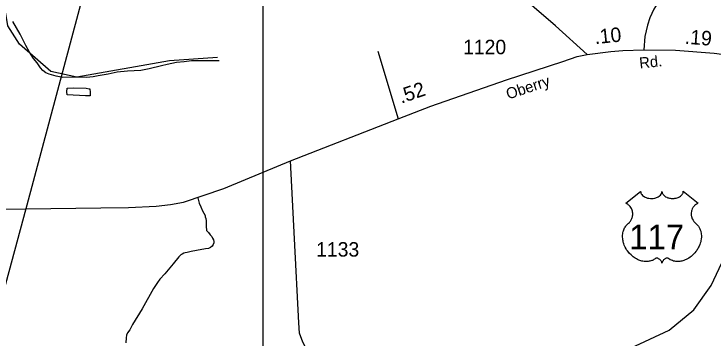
# Model space of a CAD drawing. Extents: x 2206922 to 2357709, y 510027 to 673830.
# Drawn here: x 2276310 to 2282342, y 551485 to 554284 of the extents above; entities that cross this region are included whole.
import ezdxf

# ---------------------------------------------------------------- set-up
doc = ezdxf.new("R2010")
doc.units = 0
for name, color, linetype in [('Exist Hydrographic Creek Single Shore', 7, 'Continuous'), ('Exist Hydrographic Misc Water Feature', 7, 'Continuous'), ('Exist Road Non-System Type 51', 7, 'Continuous'), ('Exist Road Primary US Shield CELL', 7, 'Continuous'), ('Exist Road Primary US Shield Number Label', 7, 'Continuous'), ('Exist Road Secondary Mileage Hundredths English Label', 7, 'Continuous'), ('Exist Road Secondary Type 51 Attributed', 7, 'Continuous'), ('Exist Road Secondary Type 51 Label', 7, 'Continuous'), ('Exist Road Secondary Type 51 Number Label', 7, 'Continuous'), ('Exist Utilities Electrical Transmission Line', 7, 'Continuous'), ('Map Preparation Inset Cut Line', 7, 'Continuous')]:
    doc.layers.add(name, color=color, linetype=linetype)

msp = doc.modelspace()

# ---------------------------------------------------------------- linework, layer by layer
at = {"layer": 'Exist Hydrographic Creek Single Shore'}
msp.add_lwpolyline([(2281289.9, 551313.8), (2281630.9, 551398.8), (2281962.9, 551552.8), (2282177.8, 551728.8), (2282325.9, 551939.1), (2282529.9, 552374.3), (2282701.9, 552600.5), (2282801.8, 552687), (2282892.8, 552711.4), (2283550.8, 552734.1), (2283907.8, 552805.7), (2284272.8, 552965.5), (2284420.9, 553149.5), (2284567.9, 553445), (2284864.8, 553770.2)], dxfattribs=at)
at = {"layer": 'Exist Hydrographic Misc Water Feature'}
for points in [[(2278067.7, 553907.4), (2277651.7, 553879.8), (2276852.8, 553738.4), (2276627.9, 553785.6), (2276358.8, 554023.9), (2276257.8, 554180.1), (2276239.7, 554288.6), (2276002.7, 554696.8), (2275884.8, 554804.1), (2274756.8, 555200.8), (2272649.7, 555263), (2272240.8, 555327), (2271772.6, 555480.7), (2271249.8, 555350.3), (2271074.6, 555347.3), (2270873.7, 555420.2), (2270246.6, 555714.9), (2269946.7, 555714.4), (2269263.6, 555649.4), (2268822.8, 555628.9), (2268639.7, 555668.6)], [(2278081.5, 553880.5), (2277943.5, 553879.4), (2277843.4, 553878.2), (2277777.8, 553871.9), (2277713.6, 553865), (2277631.8, 553848.4), (2277583.8, 553835.8), (2277476.6, 553809), (2277404.8, 553796.3), (2277291, 553789.1), (2277200.6, 553780.4), (2277123.1, 553763.8), (2277037.2, 553748.7), (2276993.3, 553742.3), (2276935.7, 553735.6), (2276837.6, 553737), (2276731.6, 553735.9), (2276673.8, 553745.5), (2276615.4, 553762.8), (2276585, 553774.6), (2276559, 553794.4), (2276538.7, 553818.1), (2276510.8, 553861.7), (2276478.4, 553899.4), (2276445.6, 553953), (2276413, 554012.6), (2276364.2, 554110), (2276299.2, 554219.6)], [(2276928.9, 553577.7), (2276768.9, 553584.3), (2276766.7, 553612.2), (2276770.4, 553642.1), (2276824.5, 553644.9), (2276932.4, 553641.7), (2276960.3, 553638.2), (2276966.2, 553636.1), (2276966.6, 553608.1), (2276966.8, 553576.4), (2276928.9, 553577.7)]]:
    msp.add_lwpolyline(points, dxfattribs=at)
at = {"layer": 'Exist Road Non-System Type 51'}
msp.add_line((2279451.1, 553962.7), (2279626.2, 553378.5), dxfattribs=at)
msp.add_lwpolyline([(2277895.7, 552697.2), (2277901.7, 552672), (2277909.2, 552650.8), (2277921.3, 552619.1), (2277937.9, 552582.9), (2277959, 552543.7), (2277960.5, 552531.6), (2277966.6, 552516.5), (2277968.1, 552496.9), (2277968.1, 552468.2), (2277969.6, 552442.5), (2277971.1, 552422.9), (2277972.6, 552415.3), (2277977.1, 552407.8), (2277987.7, 552397.2), (2278004.3, 552376.1), (2278016.3, 552361), (2278023.9, 552347.4), (2278031.4, 552332.3), (2278034.5, 552318.7), (2278034.5, 552308.2), (2278029.9, 552293.1), (2278019.4, 552279.5), (2278007.3, 552267.4), (2277987.7, 552259.9), (2277963.5, 552255.3), (2277886.6, 552240.2), (2277839.8, 552231.2), (2277803.6, 552225.1), (2277787, 552220.6), (2277775, 552217.6), (2277761.4, 552210), (2277749.3, 552202.5), (2277732.7, 552187.4), (2277682.9, 552127), (2277613.5, 552041), (2277569.8, 551994.2), (2277548.6, 551964), (2277515.5, 551914.2), (2277417.4, 551737.5), (2277334.4, 551603.2), (2277308.8, 551556.4), (2277290.6, 551529.2), (2277280.1, 551509.6), (2277277.1, 551488.5), (2277275.6, 551443.2)], dxfattribs=at)
at = {"layer": 'Exist Road Primary US Shield CELL'}
msp.add_lwpolyline([(2281717.7, 552751.9), (2281718, 552746.5), (2281719.3, 552740.2), (2281720.3, 552737), (2281723.3, 552730.7), (2281728.1, 552723.4), (2281734.9, 552716.1), (2281742.6, 552709.8), (2281747.8, 552706.5), (2281756.5, 552701.8), (2281766.5, 552697.6), (2281777.6, 552694.4), (2281788.9, 552692.1), (2281801.3, 552690.8), (2281813.5, 552690.5), (2281826.7, 552691.5), (2281841.3, 552694.3), (2281848.1, 552696.1), (2281855.6, 552698.7), (2281862.6, 552701.6), (2281870.2, 552705.7), (2281876.4, 552709.6), (2281881.2, 552713.1), (2281888, 552719.6), (2281893.5, 552726.4), (2281895.8, 552730.2), (2281897.7, 552733.9), (2281900.4, 552741.6), (2281901.2, 552745), (2281901.7, 552752.1), (2281902.2, 552746.2), (2281902.8, 552742.4), (2281903.8, 552738.8), (2281905.3, 552734.9), (2281908, 552729.4), (2281911.1, 552724.9), (2281916.8, 552718.1), (2281920.4, 552714.8), (2281923.6, 552712.1), (2281932.4, 552706.1), (2281942.6, 552701), (2281947.6, 552698.7), (2281952.8, 552696.9), (2281959.3, 552694.9), (2281966, 552693.4), (2281972.7, 552692.2), (2281979.6, 552691.2), (2281986.6, 552690.7), (2281992.2, 552690.5), (2281999.2, 552690.6), (2282005.7, 552691), (2282012.3, 552691.8), (2282019.6, 552693), (2282025.4, 552694.3), (2282033.2, 552696.3), (2282040.2, 552698.8), (2282046.3, 552701.5), (2282054.3, 552705.7), (2282060.8, 552709.7), (2282065.5, 552713.5), (2282071.1, 552718.7), (2282076.4, 552724.8), (2282079.5, 552729.3), (2282081.7, 552733.9), (2282083.8, 552738.8), (2282085, 552744), (2282085.6, 552748.4), (2282085.8, 552752.3), (2282214.3, 552649.8), (2282211.3, 552648.7), (2282204.3, 552645.3), (2282198.8, 552642), (2282189.9, 552635.8), (2282186.1, 552632.3), (2282182.3, 552628.8), (2282178.9, 552625), (2282175.8, 552621.4), (2282172.1, 552616.2), (2282168.7, 552611.1), (2282165.4, 552605.4), (2282163.1, 552600.4), (2282159.1, 552590.1), (2282157.2, 552583.5), (2282156, 552578), (2282154.5, 552566.5), (2282154.1, 552561.1), (2282154.1, 552555.7), (2282154.4, 552550), (2282154.9, 552544.5), (2282155.9, 552538.8), (2282156.8, 552533.8), (2282158.4, 552527.6), (2282160.7, 552520.5), (2282163.5, 552513.6), (2282169.4, 552502.4), (2282176.9, 552491), (2282182.3, 552484.6), (2282187.7, 552479.1), (2282195.6, 552472.5), (2282199.9, 552468.7), (2282204.8, 552463.7), (2282212.9, 552454.4), (2282216.1, 552450), (2282219.4, 552445), (2282222.5, 552439.9), (2282225.5, 552434.5), (2282227.9, 552429.7), (2282232.5, 552418.7), (2282235.8, 552407.9), (2282237.3, 552402.3), (2282239.7, 552389.7), (2282240.6, 552383.5), (2282241.6, 552371.2), (2282241.6, 552356.3), (2282240.5, 552342.1), (2282237.8, 552325.6), (2282235.6, 552315.8), (2282232.2, 552304.3), (2282229, 552294.3), (2282223.1, 552279.7), (2282217.9, 552269), (2282211.1, 552256.6), (2282206.5, 552249.1), (2282201.1, 552241), (2282194.3, 552231.7), (2282186.4, 552221.9), (2282177, 552211.4), (2282169.3, 552203.8), (2282159.3, 552194.8), (2282153.2, 552189.8), (2282144.5, 552183.3), (2282132.7, 552175.3), (2282121, 552168.6), (2282111, 552163.5), (2282102.2, 552159.7), (2282090.8, 552155.4), (2282071.8, 552150.1), (2282064.9, 552148.7), (2282056.7, 552147.5), (2282049.1, 552146.7), (2282041.6, 552146.2), (2282031.6, 552146.2), (2282021.6, 552147), (2282012.2, 552148.4), (2282002.4, 552150.4), (2281992.2, 552153.5), (2281982.9, 552157.1), (2281973.5, 552161.7), (2281957.5, 552171.8), (2281952.9, 552174.2), (2281950.4, 552174.9), (2281944.2, 552175.2), (2281938.4, 552174), (2281932.5, 552171.6), (2281928.9, 552169.7), (2281924.2, 552166.6), (2281920.6, 552163.7), (2281916.1, 552159.5), (2281913.1, 552156), (2281910.8, 552153.3), (2281906.3, 552146.2), (2281904.7, 552142.9), (2281903, 552138.6), (2281901.6, 552132.2), (2281899.6, 552140.2), (2281897.2, 552145.6), (2281894.5, 552150.1), (2281891.6, 552154.1), (2281887.1, 552159.3), (2281883.1, 552163.2), (2281878.3, 552167.1), (2281873.1, 552170.3), (2281868.9, 552172.4), (2281865.2, 552173.8), (2281860.5, 552175), (2281856.7, 552175.3), (2281853.6, 552175.2), (2281849.3, 552174.2), (2281843.5, 552170), (2281838, 552166.2), (2281832, 552162.5), (2281824.9, 552158.7), (2281819.6, 552156.3), (2281813.4, 552153.8), (2281806.1, 552151.4), (2281798.2, 552149.4), (2281790.1, 552147.8), (2281782.9, 552146.6), (2281775.3, 552145.9), (2281768.4, 552145.7), (2281761.1, 552145.8), (2281754.4, 552146.3), (2281746.6, 552147), (2281736.8, 552148.4), (2281728.8, 552150.3), (2281720.3, 552152.6), (2281711.5, 552155.3), (2281702.2, 552158.9), (2281690.5, 552163.9), (2281682.4, 552168.1), (2281669.5, 552175.5), (2281654.5, 552185.9), (2281643.2, 552195.1), (2281634.8, 552202.6), (2281622.6, 552215.1), (2281615.4, 552223.2), (2281604.2, 552237.8), (2281596.9, 552248.4), (2281592.3, 552256.1), (2281585.4, 552268.6), (2281581.7, 552276.4), (2281576.8, 552287.8), (2281573, 552298.2), (2281569.8, 552308.1), (2281568.1, 552314.4), (2281565.7, 552325.4), (2281564.2, 552333.2), (2281562.7, 552344), (2281561.9, 552355.3), (2281561.8, 552365.7), (2281562.1, 552374.4), (2281563, 552384.5), (2281564.7, 552395.2), (2281566.8, 552404.4), (2281568.7, 552411), (2281571.4, 552419), (2281575, 552427.9), (2281579.3, 552436.4), (2281583.3, 552443.5), (2281588.4, 552451.1), (2281593.4, 552457.6), (2281600, 552464.7), (2281606.8, 552471.2), (2281613.1, 552476.3), (2281620.5, 552483.6), (2281624.4, 552488), (2281629.1, 552494.2), (2281632.8, 552499.9), (2281635.8, 552505), (2281639.7, 552512.5), (2281642, 552518.1), (2281645, 552526.8), (2281646.5, 552532.9), (2281648, 552540.7), (2281649, 552548.1), (2281649.4, 552557.3), (2281649.1, 552564.9), (2281648.1, 552573.7), (2281646.5, 552582.3), (2281644.5, 552589.7), (2281641.3, 552598.2), (2281638.3, 552604.4), (2281633.4, 552612.9), (2281627.9, 552620.7), (2281622.3, 552627.1), (2281616.6, 552632.8), (2281611.1, 552637), (2281605.9, 552640.8), (2281599.4, 552644.7), (2281593.1, 552647.8), (2281589.1, 552649.4)], close=True, dxfattribs=at)
at = {"layer": 'Exist Road Secondary Type 51 Attributed'}
for points in [[(2282207.2, 556284.3), (2282243.7, 556135.3), (2282320.8, 555784.9), (2282335.8, 555602.7), (2282337.9, 555502), (2282340, 555473), (2282331.5, 555368), (2282314.3, 555263), (2282299.3, 555175.1), (2282275.8, 555097.9), (2282220.1, 554956.5), (2282173, 554862.2), (2282113, 554758.2), (2281995.2, 554580.3), (2281888.1, 554419.6), (2281832.4, 554325.3), (2281798.1, 554250.3), (2281776.7, 554186), (2281755.2, 554090.3), (2281744.5, 553973.8)], [(2281256.2, 553935.2), (2280982, 554181.7), (2280594, 554517.8)], [(2281256.2, 553935.2), (2281459.2, 553958.7), (2281564.6, 553968.4), (2281744.5, 553973.8)], [(2281744.5, 553973.8), (2282019.6, 553969.9), (2282352.3, 553944.7), (2282616.7, 553912), (2282740.5, 553904.3)], [(2278696.8, 553016.2), (2279626.2, 553378.5), (2279906.7, 553488.3), (2280561.6, 553714), (2281047.6, 553874.5), (2281171.2, 553915.6), (2281256.2, 553935.2)], [(2274079.5, 552352.1), (2274277.3, 552457.4), (2274405.6, 552514.8), (2274527.8, 552557.1), (2274601.7, 552572.2), (2274687.7, 552581.2), (2274847.6, 552587.3), (2275271.6, 552587.3), (2276002.2, 552596.5), (2276411.8, 552601.1), (2277059.4, 552608.4), (2277299.3, 552611.4), (2277536.6, 552623.7), (2277660.3, 552638.8), (2277773.4, 552659.9), (2278120.5, 552777.6), (2278461.6, 552918.8), (2278696.8, 553016.2)], [(2279401, 550718.1), (2279351.1, 550792.1), (2279065.4, 551111.1), (2278911.5, 551290.2), (2278870.3, 551338.5), (2278838.1, 551384.8), (2278803.9, 551449.2), (2278773.7, 551526.2), (2278767.7, 551615.3), (2278730, 552342.9), (2278696.8, 553016.2)]]:
    msp.add_lwpolyline(points, dxfattribs=at)
at = {"layer": 'Exist Utilities Electrical Transmission Line'}
msp.add_line((2276411.8, 552601.1), (2274967.5, 547248.8), dxfattribs=at)
msp.add_lwpolyline([(2277313.3, 555972.9), (2276420, 552631.6), (2276411.8, 552601.1)], dxfattribs=at)
at = {"layer": 'Map Preparation Inset Cut Line'}
msp.add_line((2278461.6, 552918.8), (2278461.6, 555458.5), dxfattribs=at)
msp.add_lwpolyline([(2279359.8, 549862.3), (2278461.6, 549862.3), (2278461.6, 552918.8)], dxfattribs=at)

# ---------------------------------------------------------------- texts
at = {"layer": 'Exist Road Primary US Shield Number Label'}
msp.add_text('117', height=212.5, dxfattribs=at).set_placement((2281618.9, 552252.6))
at = {"layer": 'Exist Road Secondary Mileage Hundredths English Label'}
for s, rotation, p in [('.10', 5.89931, (2281325.1, 554022.8)), ('.19', 355.67275, (2282095.6, 554026.8)), ('.52', 19.08, (2279652.2, 553508.4))]:
    msp.add_text(s, height=125, rotation=rotation, dxfattribs=at).set_placement(p)
at = {"layer": 'Exist Road Secondary Type 51 Label'}
for s, rotation, p in [('Rd.', 5.89931, (2281710.7, 553812.5)), ('Oberry', 18.27583, (2280575.2, 553544.5))]:
    msp.add_text(s, height=95, rotation=rotation, dxfattribs=at).set_placement(p)
at = {"layer": 'Exist Road Secondary Type 51 Number Label'}
for s, p in [('1120', (2280185.4, 553936.2)), ('1133', (2278917.5, 552188.4))]:
    msp.add_text(s, height=125, dxfattribs=at).set_placement(p)

doc.saveas('drawing.dxf')
